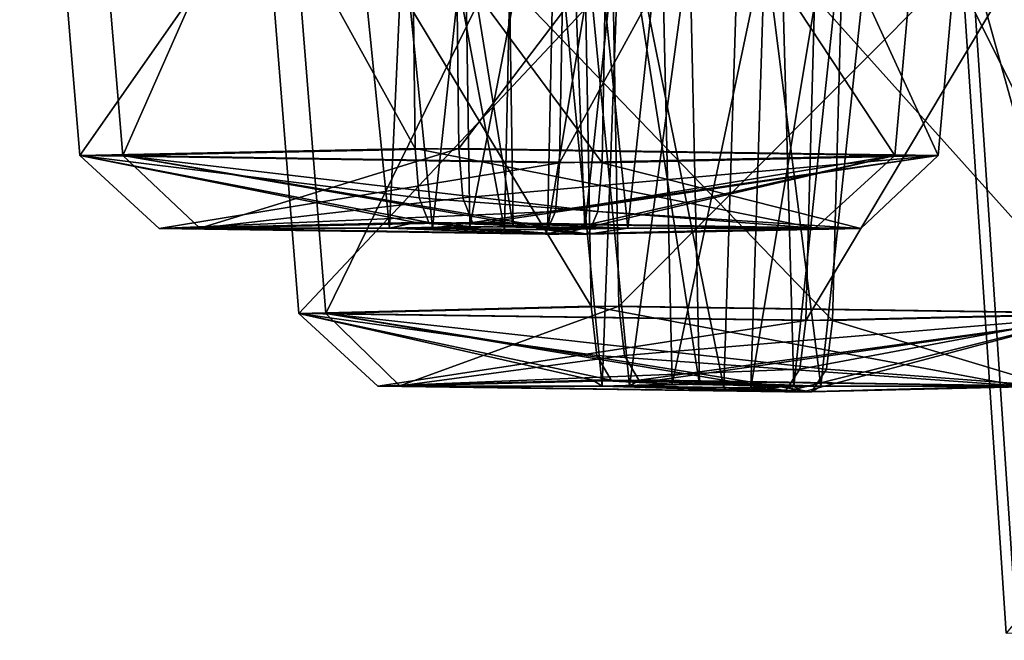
# Model space of a CAD drawing. Header units: inches. Extents: x 0.45 to 9.5, y -0.08 to 2.37.
# Tile 283 of 656: x 4.4275 to 4.525, y -0.0742 to -0.0127. Entities that reach past the tile are written whole.
import ezdxf

# ---------------------------------------------------------------- set-up
doc = ezdxf.new("R2010")
doc.units = ezdxf.units.IN
doc.header["$LTSCALE"] = 86.857513
doc.header["$MEASUREMENT"] = 0
for name, color, linetype in [('1037', 7, 'CONTINUOUS'), ('1038', 7, 'CONTINUOUS'), ('1039', 7, 'CONTINUOUS'), ('1040', 7, 'CONTINUOUS'), ('1041', 7, 'CONTINUOUS'), ('1042', 7, 'CONTINUOUS'), ('1043', 7, 'CONTINUOUS'), ('1060', 7, 'CONTINUOUS'), ('1061', 7, 'CONTINUOUS'), ('1062', 7, 'CONTINUOUS'), ('1063', 7, 'CONTINUOUS'), ('1064', 7, 'CONTINUOUS'), ('1065', 7, 'CONTINUOUS'), ('1066', 7, 'CONTINUOUS'), ('132', 7, 'CONTINUOUS'), ('155', 7, 'CONTINUOUS'), ('1689', 7, 'CONTINUOUS'), ('1690', 7, 'CONTINUOUS'), ('1691', 7, 'CONTINUOUS'), ('1692', 7, 'CONTINUOUS'), ('1693', 7, 'CONTINUOUS'), ('1694', 7, 'CONTINUOUS'), ('1695', 7, 'CONTINUOUS'), ('1712', 7, 'CONTINUOUS'), ('1713', 7, 'CONTINUOUS'), ('1714', 7, 'CONTINUOUS'), ('1715', 7, 'CONTINUOUS'), ('1716', 7, 'CONTINUOUS'), ('1717', 7, 'CONTINUOUS'), ('1718', 7, 'CONTINUOUS')]:
    doc.layers.add(name, color=color, linetype=linetype)

msp = doc.modelspace()

# ---------------------------------------------------------------- linework, layer by layer
at = {"layer": '1037', "linetype": 'CONTINUOUS'}
for points in [[(4.519198, 0.066709, -6.219999), (4.492259, 0.066504, -6.235583), (4.506879, -0.048976, -6.218904), (4.519198, 0.066709, -6.219999)], [(4.506879, -0.048976, -6.218904), (4.492259, 0.066504, -6.235583), (4.494863, -0.048805, -6.225837), (4.506879, -0.048976, -6.218904)], [(4.50362, 0.066914, -6.193054), (4.519198, 0.066709, -6.219999), (4.499943, -0.049148, -6.206822), (4.50362, 0.066914, -6.193054)], [(4.499943, -0.049148, -6.206822), (4.519198, 0.066709, -6.219999), (4.506879, -0.048976, -6.218904), (4.499943, -0.049148, -6.206822)]]:
    msp.add_3dface(points, dxfattribs=at)
at = {"layer": '1038', "linetype": 'CONTINUOUS'}
for points in [[(4.476682, 0.066709, -6.20864), (4.50362, 0.066914, -6.193054), (4.487926, -0.048977, -6.213755), (4.476682, 0.066709, -6.20864)], [(4.492259, 0.066504, -6.235583), (4.476682, 0.066709, -6.20864), (4.494863, -0.048805, -6.225837), (4.492259, 0.066504, -6.235583)], [(4.494863, -0.048805, -6.225837), (4.476682, 0.066709, -6.20864), (4.487926, -0.048977, -6.213755), (4.494863, -0.048805, -6.225837)], [(4.50362, 0.066914, -6.193054), (4.499943, -0.049148, -6.206822), (4.487926, -0.048977, -6.213755), (4.50362, 0.066914, -6.193054)]]:
    msp.add_3dface(points, dxfattribs=at)
at = {"layer": '1039', "linetype": 'CONTINUOUS'}
for points in [[(4.488851, -0.048398, -6.248342), (4.487926, -0.048977, -6.213755), (4.465178, -0.04896, -6.208701), (4.488851, -0.048398, -6.248342)], [(4.494863, -0.048805, -6.225837), (4.487926, -0.048977, -6.213755), (4.488851, -0.048398, -6.248342), (4.494863, -0.048805, -6.225837)], [(4.490695, -0.048399, -6.248778), (4.494863, -0.048805, -6.225837), (4.488851, -0.048398, -6.248342), (4.490695, -0.048399, -6.248778)], [(4.506879, -0.048976, -6.218904), (4.494863, -0.048805, -6.225837), (4.490695, -0.048399, -6.248778), (4.506879, -0.048976, -6.218904)], [(4.529628, -0.048993, -6.223958), (4.506879, -0.048976, -6.218904), (4.490695, -0.048399, -6.248778), (4.529628, -0.048993, -6.223958)], [(4.465178, -0.04896, -6.208701), (4.487926, -0.048977, -6.213755), (4.504111, -0.049554, -6.18388), (4.465178, -0.04896, -6.208701)], [(4.487926, -0.048977, -6.213755), (4.499943, -0.049148, -6.206822), (4.504111, -0.049554, -6.18388), (4.487926, -0.048977, -6.213755)], [(4.499943, -0.049148, -6.206822), (4.506879, -0.048976, -6.218904), (4.505954, -0.049555, -6.184317), (4.499943, -0.049148, -6.206822)], [(4.504111, -0.049554, -6.18388), (4.499943, -0.049148, -6.206822), (4.505954, -0.049555, -6.184317), (4.504111, -0.049554, -6.18388)], [(4.505954, -0.049555, -6.184317), (4.506879, -0.048976, -6.218904), (4.529628, -0.048993, -6.223958), (4.505954, -0.049555, -6.184317)]]:
    msp.add_3dface(points, dxfattribs=at)
at = {"layer": '1040', "linetype": 'CONTINUOUS'}
for points in [[(4.486859, -0.041075, -6.255798), (4.537031, -0.04179, -6.226786), (4.487417, -0.045964, -6.25371), (4.486859, -0.041075, -6.255798)], [(4.537031, -0.04179, -6.226786), (4.488851, -0.048398, -6.248342), (4.487417, -0.045964, -6.25371), (4.537031, -0.04179, -6.226786)], [(4.490695, -0.048399, -6.248778), (4.488851, -0.048398, -6.248342), (4.537031, -0.04179, -6.226786), (4.490695, -0.048399, -6.248778)], [(4.529628, -0.048993, -6.223958), (4.490695, -0.048399, -6.248778), (4.537031, -0.04179, -6.226786), (4.529628, -0.048993, -6.223958)], [(4.508011, -0.042505, -6.176619), (4.529628, -0.048993, -6.223958), (4.537031, -0.04179, -6.226786), (4.508011, -0.042505, -6.176619)], [(4.529628, -0.048993, -6.223958), (4.508011, -0.042505, -6.176619), (4.50741, -0.047316, -6.17887), (4.529628, -0.048993, -6.223958)], [(4.505954, -0.049555, -6.184317), (4.529628, -0.048993, -6.223958), (4.50741, -0.047316, -6.17887), (4.505954, -0.049555, -6.184317)]]:
    msp.add_3dface(points, dxfattribs=at)
at = {"layer": '1041', "linetype": 'CONTINUOUS'}
for points in [[(4.485841, 0.015332, -6.259608), (4.542019, 0.014291, -6.227126), (4.486859, -0.041075, -6.255798), (4.485841, 0.015332, -6.259608)], [(4.542019, 0.014291, -6.227126), (4.537031, -0.04179, -6.226786), (4.486859, -0.041075, -6.255798), (4.542019, 0.014291, -6.227126)], [(4.542019, 0.014291, -6.227126), (4.509524, 0.013254, -6.170957), (4.537031, -0.04179, -6.226786), (4.542019, 0.014291, -6.227126)], [(4.509524, 0.013254, -6.170957), (4.508011, -0.042505, -6.176619), (4.537031, -0.04179, -6.226786), (4.509524, 0.013254, -6.170957)]]:
    msp.add_3dface(points, dxfattribs=at)
at = {"layer": '1042', "linetype": 'CONTINUOUS'}
for points in [[(4.453356, 0.01429, -6.203402), (4.485841, 0.015332, -6.259608), (4.457839, -0.04179, -6.205631), (4.453356, 0.01429, -6.203402)], [(4.485841, 0.015332, -6.259608), (4.486859, -0.041075, -6.255798), (4.457839, -0.04179, -6.205631), (4.485841, 0.015332, -6.259608)], [(4.509524, 0.013254, -6.170957), (4.453356, 0.01429, -6.203402), (4.508011, -0.042505, -6.176619), (4.509524, 0.013254, -6.170957)], [(4.508011, -0.042505, -6.176619), (4.453356, 0.01429, -6.203402), (4.457839, -0.04179, -6.205631), (4.508011, -0.042505, -6.176619)]]:
    msp.add_3dface(points, dxfattribs=at)
at = {"layer": '1043', "linetype": 'CONTINUOUS'}
for points in [[(4.486859, -0.041075, -6.255798), (4.465178, -0.04896, -6.208701), (4.457839, -0.04179, -6.205631), (4.486859, -0.041075, -6.255798)], [(4.505954, -0.049555, -6.184317), (4.50741, -0.047316, -6.17887), (4.457839, -0.04179, -6.205631), (4.505954, -0.049555, -6.184317)], [(4.465178, -0.04896, -6.208701), (4.504111, -0.049554, -6.18388), (4.457839, -0.04179, -6.205631), (4.465178, -0.04896, -6.208701)], [(4.504111, -0.049554, -6.18388), (4.505954, -0.049555, -6.184317), (4.457839, -0.04179, -6.205631), (4.504111, -0.049554, -6.18388)], [(4.50741, -0.047316, -6.17887), (4.508011, -0.042505, -6.176619), (4.457839, -0.04179, -6.205631), (4.50741, -0.047316, -6.17887)], [(4.465178, -0.04896, -6.208701), (4.486859, -0.041075, -6.255798), (4.487417, -0.045964, -6.25371), (4.465178, -0.04896, -6.208701)], [(4.488851, -0.048398, -6.248342), (4.465178, -0.04896, -6.208701), (4.487417, -0.045964, -6.25371), (4.488851, -0.048398, -6.248342)]]:
    msp.add_3dface(points, dxfattribs=at)
at = {"layer": '1060', "linetype": 'CONTINUOUS'}
for points in [[(4.50096, 0.066914, -2.662777), (4.473997, 0.066709, -2.647231), (4.497261, -0.049148, -2.649015), (4.50096, 0.066914, -2.662777)], [(4.473997, 0.066709, -2.647231), (4.489534, 0.066504, -2.620265), (4.485213, -0.048976, -2.64202), (4.473997, 0.066709, -2.647231)], [(4.497261, -0.049148, -2.649015), (4.473997, 0.066709, -2.647231), (4.485213, -0.048976, -2.64202), (4.497261, -0.049148, -2.649015)], [(4.485213, -0.048976, -2.64202), (4.489534, 0.066504, -2.620265), (4.492153, -0.048805, -2.630007), (4.485213, -0.048976, -2.64202)]]:
    msp.add_3dface(points, dxfattribs=at)
at = {"layer": '1061', "linetype": 'CONTINUOUS'}
for points in [[(4.489534, 0.066504, -2.620265), (4.516497, 0.066709, -2.63581), (4.492153, -0.048805, -2.630007), (4.489534, 0.066504, -2.620265)], [(4.492153, -0.048805, -2.630007), (4.516497, 0.066709, -2.63581), (4.504201, -0.048977, -2.637002), (4.492153, -0.048805, -2.630007)], [(4.50096, 0.066914, -2.662777), (4.497261, -0.049148, -2.649015), (4.504201, -0.048977, -2.637002), (4.50096, 0.066914, -2.662777)], [(4.516497, 0.066709, -2.63581), (4.50096, 0.066914, -2.662777), (4.504201, -0.048977, -2.637002), (4.516497, 0.066709, -2.63581)]]:
    msp.add_3dface(points, dxfattribs=at)
at = {"layer": '1062', "linetype": 'CONTINUOUS'}
for points in [[(4.462985, -0.048993, -2.649017), (4.485213, -0.048976, -2.64202), (4.484292, -0.048399, -2.608056), (4.462985, -0.048993, -2.649017)], [(4.484292, -0.048399, -2.608056), (4.492153, -0.048805, -2.630007), (4.486107, -0.048398, -2.607512), (4.484292, -0.048399, -2.608056)], [(4.485213, -0.048976, -2.64202), (4.492153, -0.048805, -2.630007), (4.484292, -0.048399, -2.608056), (4.485213, -0.048976, -2.64202)], [(4.492153, -0.048805, -2.630007), (4.504201, -0.048977, -2.637002), (4.486107, -0.048398, -2.607512), (4.492153, -0.048805, -2.630007)], [(4.486107, -0.048398, -2.607512), (4.504201, -0.048977, -2.637002), (4.526429, -0.04896, -2.630006), (4.486107, -0.048398, -2.607512)], [(4.503307, -0.049555, -2.671511), (4.485213, -0.048976, -2.64202), (4.462985, -0.048993, -2.649017), (4.503307, -0.049555, -2.671511)], [(4.497261, -0.049148, -2.649015), (4.485213, -0.048976, -2.64202), (4.503307, -0.049555, -2.671511), (4.497261, -0.049148, -2.649015)], [(4.504201, -0.048977, -2.637002), (4.497261, -0.049148, -2.649015), (4.505122, -0.049554, -2.670967), (4.504201, -0.048977, -2.637002)], [(4.505122, -0.049554, -2.670967), (4.497261, -0.049148, -2.649015), (4.503307, -0.049555, -2.671511), (4.505122, -0.049554, -2.670967)], [(4.526429, -0.04896, -2.630006), (4.504201, -0.048977, -2.637002), (4.505122, -0.049554, -2.670967), (4.526429, -0.04896, -2.630006)]]:
    msp.add_3dface(points, dxfattribs=at)
at = {"layer": '1063', "linetype": 'CONTINUOUS'}
for points in [[(4.484104, -0.041075, -2.600059), (4.45516, -0.04179, -2.65027), (4.484665, -0.045964, -2.602146), (4.484104, -0.041075, -2.600059)], [(4.462985, -0.048993, -2.649017), (4.484292, -0.048399, -2.608056), (4.45516, -0.04179, -2.65027), (4.462985, -0.048993, -2.649017)], [(4.505375, -0.042505, -2.679206), (4.462985, -0.048993, -2.649017), (4.45516, -0.04179, -2.65027), (4.505375, -0.042505, -2.679206)], [(4.484292, -0.048399, -2.608056), (4.486107, -0.048398, -2.607512), (4.45516, -0.04179, -2.65027), (4.484292, -0.048399, -2.608056)], [(4.45516, -0.04179, -2.65027), (4.486107, -0.048398, -2.607512), (4.484665, -0.045964, -2.602146), (4.45516, -0.04179, -2.65027)], [(4.462985, -0.048993, -2.649017), (4.505375, -0.042505, -2.679206), (4.50477, -0.047316, -2.676955), (4.462985, -0.048993, -2.649017)], [(4.503307, -0.049555, -2.671511), (4.462985, -0.048993, -2.649017), (4.50477, -0.047316, -2.676955), (4.503307, -0.049555, -2.671511)]]:
    msp.add_3dface(points, dxfattribs=at)
at = {"layer": '1064', "linetype": 'CONTINUOUS'}
for points in [[(4.48308, 0.015332, -2.59625), (4.45067, 0.014291, -2.65247), (4.484104, -0.041075, -2.600059), (4.48308, 0.015332, -2.59625)], [(4.45067, 0.014291, -2.65247), (4.506896, 0.013254, -2.684866), (4.45516, -0.04179, -2.65027), (4.45067, 0.014291, -2.65247)], [(4.45067, 0.014291, -2.65247), (4.45516, -0.04179, -2.65027), (4.484104, -0.041075, -2.600059), (4.45067, 0.014291, -2.65247)], [(4.506896, 0.013254, -2.684866), (4.505375, -0.042505, -2.679206), (4.45516, -0.04179, -2.65027), (4.506896, 0.013254, -2.684866)]]:
    msp.add_3dface(points, dxfattribs=at)
at = {"layer": '1065', "linetype": 'CONTINUOUS'}
for points in [[(4.539317, 0.01429, -2.628683), (4.48308, 0.015332, -2.59625), (4.534319, -0.04179, -2.628995), (4.539317, 0.01429, -2.628683)], [(4.48308, 0.015332, -2.59625), (4.484104, -0.041075, -2.600059), (4.534319, -0.04179, -2.628995), (4.48308, 0.015332, -2.59625)], [(4.506896, 0.013254, -2.684866), (4.539317, 0.01429, -2.628683), (4.505375, -0.042505, -2.679206), (4.506896, 0.013254, -2.684866)], [(4.505375, -0.042505, -2.679206), (4.539317, 0.01429, -2.628683), (4.534319, -0.04179, -2.628995), (4.505375, -0.042505, -2.679206)]]:
    msp.add_3dface(points, dxfattribs=at)
at = {"layer": '1066', "linetype": 'CONTINUOUS'}
for points in [[(4.526429, -0.04896, -2.630006), (4.484104, -0.041075, -2.600059), (4.484665, -0.045964, -2.602146), (4.526429, -0.04896, -2.630006)], [(4.484104, -0.041075, -2.600059), (4.526429, -0.04896, -2.630006), (4.534319, -0.04179, -2.628995), (4.484104, -0.041075, -2.600059)], [(4.503307, -0.049555, -2.671511), (4.50477, -0.047316, -2.676955), (4.534319, -0.04179, -2.628995), (4.503307, -0.049555, -2.671511)], [(4.505122, -0.049554, -2.670967), (4.503307, -0.049555, -2.671511), (4.534319, -0.04179, -2.628995), (4.505122, -0.049554, -2.670967)], [(4.50477, -0.047316, -2.676955), (4.505375, -0.042505, -2.679206), (4.534319, -0.04179, -2.628995), (4.50477, -0.047316, -2.676955)], [(4.526429, -0.04896, -2.630006), (4.505122, -0.049554, -2.670967), (4.534319, -0.04179, -2.628995), (4.526429, -0.04896, -2.630006)], [(4.486107, -0.048398, -2.607512), (4.526429, -0.04896, -2.630006), (4.484665, -0.045964, -2.602146), (4.486107, -0.048398, -2.607512)]]:
    msp.add_3dface(points, dxfattribs=at)
at = {"layer": '132', "linetype": 'CONTINUOUS'}
for points in [[(4.521494, -0.001896, -5.120256), (4.538837, -0.001454, -5.184779), (4.526279, -0.073446, -5.124492), (4.521494, -0.001896, -5.120256)], [(4.58602, -0.002336, -5.102914), (4.521494, -0.001896, -5.120256), (4.58225, -0.074162, -5.109454), (4.58602, -0.002336, -5.102914)], [(4.521494, -0.001896, -5.120256), (4.526279, -0.073446, -5.124492), (4.58225, -0.074162, -5.109454), (4.521494, -0.001896, -5.120256)]]:
    msp.add_3dface(points, dxfattribs=at)
at = {"layer": '155', "linetype": 'CONTINUOUS'}
for points in [[(4.537696, -0.001454, -3.670998), (4.520451, -0.001896, -3.735547), (4.540191, -0.072731, -3.675312), (4.537696, -0.001454, -3.670998)], [(4.520451, -0.001896, -3.735547), (4.585002, -0.002336, -3.752792), (4.525229, -0.073446, -3.731303), (4.520451, -0.001896, -3.735547)], [(4.540191, -0.072731, -3.675312), (4.520451, -0.001896, -3.735547), (4.525229, -0.073446, -3.731303), (4.540191, -0.072731, -3.675312)]]:
    msp.add_3dface(points, dxfattribs=at)
at = {"layer": '1689', "linetype": 'CONTINUOUS'}
for points in [[(4.50177, 0.097844, -7.261409), (4.474405, 0.097638, -7.280606), (4.487751, -0.03335, -7.26138), (4.50177, 0.097844, -7.261409)], [(4.487751, -0.03335, -7.26138), (4.474405, 0.097638, -7.280606), (4.476384, -0.033179, -7.269334), (4.487751, -0.03335, -7.26138)], [(4.48258, 0.098048, -7.234037), (4.50177, 0.097844, -7.261409), (4.479787, -0.033523, -7.249948), (4.48258, 0.098048, -7.234037)], [(4.479787, -0.033523, -7.249948), (4.50177, 0.097844, -7.261409), (4.487751, -0.03335, -7.26138), (4.479787, -0.033523, -7.249948)]]:
    msp.add_3dface(points, dxfattribs=at)
at = {"layer": '1690', "linetype": 'CONTINUOUS'}
for points in [[(4.455215, 0.097844, -7.253235), (4.48258, 0.098048, -7.234037), (4.468421, -0.033352, -7.257902), (4.455215, 0.097844, -7.253235)], [(4.474405, 0.097638, -7.280606), (4.455215, 0.097844, -7.253235), (4.476384, -0.033179, -7.269334), (4.474405, 0.097638, -7.280606)], [(4.476384, -0.033179, -7.269334), (4.455215, 0.097844, -7.253235), (4.468421, -0.033352, -7.257902), (4.476384, -0.033179, -7.269334)], [(4.48258, 0.098048, -7.234037), (4.479787, -0.033523, -7.249948), (4.468421, -0.033352, -7.257902), (4.48258, 0.098048, -7.234037)]]:
    msp.add_3dface(points, dxfattribs=at)
at = {"layer": '1691', "linetype": 'CONTINUOUS'}
for points in [[(4.472356, -0.032773, -7.292277), (4.468421, -0.033352, -7.257902), (4.445359, -0.033339, -7.254583), (4.472356, -0.032773, -7.292277)], [(4.476384, -0.033179, -7.269334), (4.468421, -0.033352, -7.257902), (4.472356, -0.032773, -7.292277), (4.476384, -0.033179, -7.269334)], [(4.473695, -0.032773, -7.292484), (4.476384, -0.033179, -7.269334), (4.472356, -0.032773, -7.292277), (4.473695, -0.032773, -7.292484)], [(4.487751, -0.03335, -7.26138), (4.476384, -0.033179, -7.269334), (4.473695, -0.032773, -7.292484), (4.487751, -0.03335, -7.26138)], [(4.510812, -0.033363, -7.264699), (4.487751, -0.03335, -7.26138), (4.473695, -0.032773, -7.292484), (4.510812, -0.033363, -7.264699)], [(4.445359, -0.033339, -7.254583), (4.468421, -0.033352, -7.257902), (4.482476, -0.033929, -7.226798), (4.445359, -0.033339, -7.254583)], [(4.468421, -0.033352, -7.257902), (4.479787, -0.033523, -7.249948), (4.482476, -0.033929, -7.226798), (4.468421, -0.033352, -7.257902)], [(4.479787, -0.033523, -7.249948), (4.487751, -0.03335, -7.26138), (4.483815, -0.03393, -7.227005), (4.479787, -0.033523, -7.249948)], [(4.482476, -0.033929, -7.226798), (4.479787, -0.033523, -7.249948), (4.483815, -0.03393, -7.227005), (4.482476, -0.033929, -7.226798)], [(4.483815, -0.03393, -7.227005), (4.487751, -0.03335, -7.26138), (4.510812, -0.033363, -7.264699), (4.483815, -0.03393, -7.227005)]]:
    msp.add_3dface(points, dxfattribs=at)
at = {"layer": '1692', "linetype": 'CONTINUOUS'}
for points in [[(4.471022, -0.025449, -7.299878), (4.518474, -0.026164, -7.266604), (4.471396, -0.030339, -7.29775), (4.471022, -0.025449, -7.299878)], [(4.518474, -0.026164, -7.266604), (4.472356, -0.032773, -7.292277), (4.471396, -0.030339, -7.29775), (4.518474, -0.026164, -7.266604)], [(4.473695, -0.032773, -7.292484), (4.472356, -0.032773, -7.292277), (4.518474, -0.026164, -7.266604), (4.473695, -0.032773, -7.292484)], [(4.510812, -0.033363, -7.264699), (4.473695, -0.032773, -7.292484), (4.518474, -0.026164, -7.266604), (4.510812, -0.033363, -7.264699)], [(4.485193, -0.02688, -7.219157), (4.510812, -0.033363, -7.264699), (4.518474, -0.026164, -7.266604), (4.485193, -0.02688, -7.219157)], [(4.510812, -0.033363, -7.264699), (4.485193, -0.02688, -7.219157), (4.48479, -0.031691, -7.221452), (4.510812, -0.033363, -7.264699)], [(4.483815, -0.03393, -7.227005), (4.510812, -0.033363, -7.264699), (4.48479, -0.031691, -7.221452), (4.483815, -0.03393, -7.227005)]]:
    msp.add_3dface(points, dxfattribs=at)
at = {"layer": '1693', "linetype": 'CONTINUOUS'}
for points in [[(4.470143, 0.047225, -7.304883), (4.524843, 0.045399, -7.266538), (4.471022, -0.025449, -7.299878), (4.470143, 0.047225, -7.304883)], [(4.524843, 0.045399, -7.266538), (4.518474, -0.026164, -7.266604), (4.471022, -0.025449, -7.299878), (4.524843, 0.045399, -7.266538)], [(4.524843, 0.045399, -7.266538), (4.486473, 0.043582, -7.211862), (4.518474, -0.026164, -7.266604), (4.524843, 0.045399, -7.266538)], [(4.486473, 0.043582, -7.211862), (4.485193, -0.02688, -7.219157), (4.518474, -0.026164, -7.266604), (4.486473, 0.043582, -7.211862)]]:
    msp.add_3dface(points, dxfattribs=at)
at = {"layer": '1694', "linetype": 'CONTINUOUS'}
for points in [[(4.431775, 0.045399, -7.250199), (4.470143, 0.047225, -7.304883), (4.43774, -0.026164, -7.252431), (4.431775, 0.045399, -7.250199)], [(4.470143, 0.047225, -7.304883), (4.471022, -0.025449, -7.299878), (4.43774, -0.026164, -7.252431), (4.470143, 0.047225, -7.304883)], [(4.486473, 0.043582, -7.211862), (4.431775, 0.045399, -7.250199), (4.485193, -0.02688, -7.219157), (4.486473, 0.043582, -7.211862)], [(4.485193, -0.02688, -7.219157), (4.431775, 0.045399, -7.250199), (4.43774, -0.026164, -7.252431), (4.485193, -0.02688, -7.219157)]]:
    msp.add_3dface(points, dxfattribs=at)
at = {"layer": '1695', "linetype": 'CONTINUOUS'}
for points in [[(4.471022, -0.025449, -7.299878), (4.445359, -0.033339, -7.254583), (4.43774, -0.026164, -7.252431), (4.471022, -0.025449, -7.299878)], [(4.483815, -0.03393, -7.227005), (4.48479, -0.031691, -7.221452), (4.43774, -0.026164, -7.252431), (4.483815, -0.03393, -7.227005)], [(4.445359, -0.033339, -7.254583), (4.482476, -0.033929, -7.226798), (4.43774, -0.026164, -7.252431), (4.445359, -0.033339, -7.254583)], [(4.482476, -0.033929, -7.226798), (4.483815, -0.03393, -7.227005), (4.43774, -0.026164, -7.252431), (4.482476, -0.033929, -7.226798)], [(4.48479, -0.031691, -7.221452), (4.485193, -0.02688, -7.219157), (4.43774, -0.026164, -7.252431), (4.48479, -0.031691, -7.221452)], [(4.445359, -0.033339, -7.254583), (4.471022, -0.025449, -7.299878), (4.471396, -0.030339, -7.29775), (4.445359, -0.033339, -7.254583)], [(4.472356, -0.032773, -7.292277), (4.445359, -0.033339, -7.254583), (4.471396, -0.030339, -7.29775), (4.472356, -0.032773, -7.292277)]]:
    msp.add_3dface(points, dxfattribs=at)
at = {"layer": '1712', "linetype": 'CONTINUOUS'}
for points in [[(4.478351, 0.098048, -1.621827), (4.450956, 0.097844, -1.602669), (4.475534, -0.033523, -1.60592), (4.478351, 0.098048, -1.621827)], [(4.450956, 0.097844, -1.602669), (4.470105, 0.097638, -1.57527), (4.464141, -0.03335, -1.597902), (4.450956, 0.097844, -1.602669)], [(4.475534, -0.033523, -1.60592), (4.450956, 0.097844, -1.602669), (4.464141, -0.03335, -1.597902), (4.475534, -0.033523, -1.60592)], [(4.464141, -0.03335, -1.597902), (4.470105, 0.097638, -1.57527), (4.472101, -0.033179, -1.58654), (4.464141, -0.03335, -1.597902)]]:
    msp.add_3dface(points, dxfattribs=at)
at = {"layer": '1713', "linetype": 'CONTINUOUS'}
for points in [[(4.470105, 0.097638, -1.57527), (4.4975, 0.097844, -1.594427), (4.472101, -0.033179, -1.58654), (4.470105, 0.097638, -1.57527)], [(4.472101, -0.033179, -1.58654), (4.4975, 0.097844, -1.594427), (4.483494, -0.033352, -1.594558), (4.472101, -0.033179, -1.58654)], [(4.478351, 0.098048, -1.621827), (4.475534, -0.033523, -1.60592), (4.483494, -0.033352, -1.594558), (4.478351, 0.098048, -1.621827)], [(4.4975, 0.097844, -1.594427), (4.478351, 0.098048, -1.621827), (4.483494, -0.033352, -1.594558), (4.4975, 0.097844, -1.594427)]]:
    msp.add_3dface(points, dxfattribs=at)
at = {"layer": '1714', "linetype": 'CONTINUOUS'}
for points in [[(4.441335, -0.033363, -1.60267), (4.464141, -0.03335, -1.597902), (4.46671, -0.032773, -1.563866), (4.441335, -0.033363, -1.60267)], [(4.464141, -0.03335, -1.597902), (4.472101, -0.033179, -1.58654), (4.46671, -0.032773, -1.563866), (4.464141, -0.03335, -1.597902)], [(4.46671, -0.032773, -1.563866), (4.472101, -0.033179, -1.58654), (4.468039, -0.032773, -1.563603), (4.46671, -0.032773, -1.563866)], [(4.472101, -0.033179, -1.58654), (4.483494, -0.033352, -1.594558), (4.468039, -0.032773, -1.563603), (4.472101, -0.033179, -1.58654)], [(4.468039, -0.032773, -1.563603), (4.483494, -0.033352, -1.594558), (4.5063, -0.033339, -1.58979), (4.468039, -0.032773, -1.563603)], [(4.479596, -0.03393, -1.628857), (4.464141, -0.03335, -1.597902), (4.441335, -0.033363, -1.60267), (4.479596, -0.03393, -1.628857)], [(4.475534, -0.033523, -1.60592), (4.464141, -0.03335, -1.597902), (4.479596, -0.03393, -1.628857), (4.475534, -0.033523, -1.60592)], [(4.483494, -0.033352, -1.594558), (4.475534, -0.033523, -1.60592), (4.480925, -0.033929, -1.628594), (4.483494, -0.033352, -1.594558)], [(4.480925, -0.033929, -1.628594), (4.475534, -0.033523, -1.60592), (4.479596, -0.03393, -1.628857), (4.480925, -0.033929, -1.628594)], [(4.5063, -0.033339, -1.58979), (4.483494, -0.033352, -1.594558), (4.480925, -0.033929, -1.628594), (4.5063, -0.033339, -1.58979)]]:
    msp.add_3dface(points, dxfattribs=at)
at = {"layer": '1715', "linetype": 'CONTINUOUS'}
for points in [[(4.466693, -0.025449, -1.556004), (4.433483, -0.026164, -1.603501), (4.46707, -0.030339, -1.558131), (4.466693, -0.025449, -1.556004)], [(4.441335, -0.033363, -1.60267), (4.46671, -0.032773, -1.563866), (4.433483, -0.026164, -1.603501), (4.441335, -0.033363, -1.60267)], [(4.480985, -0.02688, -1.636703), (4.441335, -0.033363, -1.60267), (4.433483, -0.026164, -1.603501), (4.480985, -0.02688, -1.636703)], [(4.46671, -0.032773, -1.563866), (4.468039, -0.032773, -1.563603), (4.433483, -0.026164, -1.603501), (4.46671, -0.032773, -1.563866)], [(4.433483, -0.026164, -1.603501), (4.468039, -0.032773, -1.563603), (4.46707, -0.030339, -1.558131), (4.433483, -0.026164, -1.603501)], [(4.441335, -0.033363, -1.60267), (4.480985, -0.02688, -1.636703), (4.480579, -0.031691, -1.634409), (4.441335, -0.033363, -1.60267)], [(4.479596, -0.03393, -1.628857), (4.441335, -0.033363, -1.60267), (4.480579, -0.031691, -1.634409), (4.479596, -0.03393, -1.628857)]]:
    msp.add_3dface(points, dxfattribs=at)
at = {"layer": '1716', "linetype": 'CONTINUOUS'}
for points in [[(4.465807, 0.047225, -1.551), (4.427521, 0.045399, -1.605741), (4.466693, -0.025449, -1.556004), (4.465807, 0.047225, -1.551)], [(4.427521, 0.045399, -1.605741), (4.482277, 0.043582, -1.643996), (4.433483, -0.026164, -1.603501), (4.427521, 0.045399, -1.605741)], [(4.427521, 0.045399, -1.605741), (4.433483, -0.026164, -1.603501), (4.466693, -0.025449, -1.556004), (4.427521, 0.045399, -1.605741)], [(4.482277, 0.043582, -1.643996), (4.480985, -0.02688, -1.636703), (4.433483, -0.026164, -1.603501), (4.482277, 0.043582, -1.643996)]]:
    msp.add_3dface(points, dxfattribs=at)
at = {"layer": '1717', "linetype": 'CONTINUOUS'}
for points in [[(4.520565, 0.045399, -1.589263), (4.465807, 0.047225, -1.551), (4.514195, -0.026164, -1.589206), (4.520565, 0.045399, -1.589263)], [(4.465807, 0.047225, -1.551), (4.466693, -0.025449, -1.556004), (4.514195, -0.026164, -1.589206), (4.465807, 0.047225, -1.551)], [(4.482277, 0.043582, -1.643996), (4.520565, 0.045399, -1.589263), (4.480985, -0.02688, -1.636703), (4.482277, 0.043582, -1.643996)], [(4.480985, -0.02688, -1.636703), (4.520565, 0.045399, -1.589263), (4.514195, -0.026164, -1.589206), (4.480985, -0.02688, -1.636703)]]:
    msp.add_3dface(points, dxfattribs=at)
at = {"layer": '1718', "linetype": 'CONTINUOUS'}
for points in [[(4.5063, -0.033339, -1.58979), (4.466693, -0.025449, -1.556004), (4.46707, -0.030339, -1.558131), (4.5063, -0.033339, -1.58979)], [(4.466693, -0.025449, -1.556004), (4.5063, -0.033339, -1.58979), (4.514195, -0.026164, -1.589206), (4.466693, -0.025449, -1.556004)], [(4.479596, -0.03393, -1.628857), (4.480579, -0.031691, -1.634409), (4.514195, -0.026164, -1.589206), (4.479596, -0.03393, -1.628857)], [(4.480925, -0.033929, -1.628594), (4.479596, -0.03393, -1.628857), (4.514195, -0.026164, -1.589206), (4.480925, -0.033929, -1.628594)], [(4.480579, -0.031691, -1.634409), (4.480985, -0.02688, -1.636703), (4.514195, -0.026164, -1.589206), (4.480579, -0.031691, -1.634409)], [(4.5063, -0.033339, -1.58979), (4.480925, -0.033929, -1.628594), (4.514195, -0.026164, -1.589206), (4.5063, -0.033339, -1.58979)], [(4.468039, -0.032773, -1.563603), (4.5063, -0.033339, -1.58979), (4.46707, -0.030339, -1.558131), (4.468039, -0.032773, -1.563603)]]:
    msp.add_3dface(points, dxfattribs=at)

doc.saveas('drawing.dxf')
